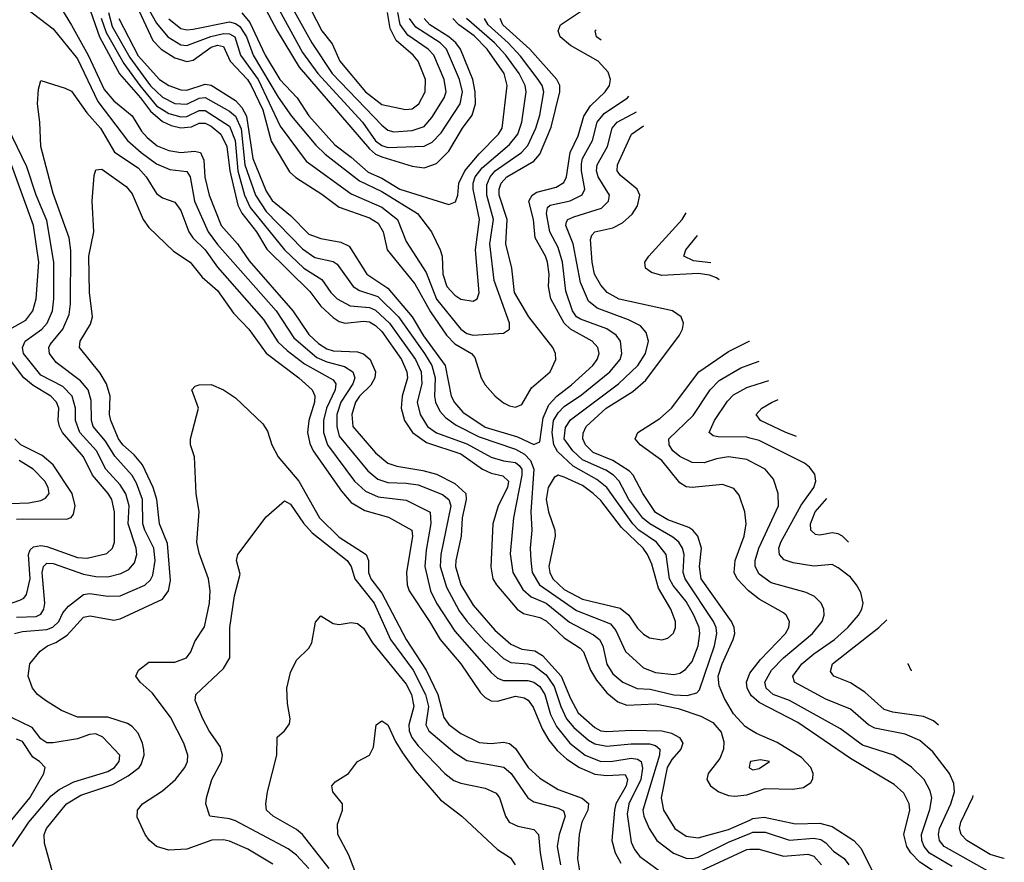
# Model space of a CAD drawing. Header units: inches. Extents: x 990535 to 1117859, y 769386 to 892122.
# Tile 616 of 656: x 1097600 to 1100836, y 813898 to 816666. Entities that reach past the tile are written whole.
import ezdxf

# ---------------------------------------------------------------- set-up
doc = ezdxf.new("R2010")
doc.units = ezdxf.units.IN
doc.header["$MEASUREMENT"] = 0
doc.layers.add('B0891', color=7, linetype='Continuous')
doc.layers.add('B1801', color=7, linetype='Continuous')

msp = doc.modelspace()

# ---------------------------------------------------------------- linework, layer by layer
at = {"layer": 'B0891', "color": 5}
for points, elevation in [([(1097630, 816878), (1097770, 816648.6), (1097824.8, 816550), (1097877.7, 816437.7), (1097910, 816399.4), (1097970, 816350.7), (1098000.6, 816300.6), (1098019, 816279), (1098051.7, 816251.7), (1098090, 816236.7), (1098129.9, 816230.1), (1098175.1, 816235.1), (1098194.3, 816230), (1098204.9, 816204.9), (1098208.9, 816148.9), (1098222.5, 816090), (1098262.4, 815990), (1098316.3, 815930), (1098354.1, 815874.1), (1098498.1, 815710), (1098550, 815632.3), (1098582.4, 815602.4), (1098610, 815584.9), (1098630, 815579.1), (1098710, 815575.3), (1098730, 815568.7), (1098752.3, 815550), (1098769.8, 815510), (1098767.3, 815490), (1098753.9, 815466.1), (1098717.5, 815430), (1098704.3, 815410), (1098692.2, 815370), (1098694.8, 815330), (1098770, 815243.8), (1098809.6, 815209.6), (1098839.6, 815199.6), (1098925.6, 815185.6), (1098970, 815173.6), (1099030, 815142.7), (1099066.7, 815110), (1099067.5, 815090), (1099054.8, 815030), (1099051.4, 814970), (1099033.2, 814890), (1099032.5, 814870), (1099050, 814810), (1099090, 814743.2), (1099161.5, 814661.5), (1099214.6, 814614.6), (1099250, 814598.3), (1099293.4, 814593.4), (1099318.2, 814578.2), (1099379.7, 814510), (1099410, 814436.9), (1099435.1, 814390), (1099490, 814341.5), (1099510, 814330.8), (1099530, 814327.7), (1099610, 814333), (1099710, 814330.3), (1099742.5, 814322.5), (1099768.4, 814308.4), (1099779, 814290), (1099772.7, 814270), (1099743.6, 814236.4), (1099728.1, 814210), (1099708.5, 814110), (1099715.5, 814070), (1099752.7, 814010), (1099790, 813984.2), (1099830, 813979.3), (1099930, 814005.9), (1100000, 814037.4)], 2980), ([(1097810, 816761.7), (1097862, 816610), (1097928.6, 816488.6), (1097997.5, 816410), (1098030, 816365.5), (1098070, 816332.2), (1098098.4, 816318.4), (1098130, 816311.6), (1098165.4, 816314.6), (1098190, 816326.8), (1098210, 816326.1), (1098230, 816316.9), (1098261.3, 816290), (1098281, 816250), (1098290.3, 816170.3), (1098317.3, 816057.3), (1098330.8, 816030.8), (1098378, 815970), (1098412.6, 815912.6), (1098554, 815774), (1098590, 815725.9), (1098630, 815688.4), (1098650, 815675.3), (1098670, 815669.3), (1098730, 815676.6), (1098750, 815673.8), (1098770, 815662.3), (1098790, 815642.7), (1098855.3, 815550), (1098872.7, 815510), (1098875, 815490), (1098857.4, 815430), (1098853.6, 815390), (1098865, 815350), (1098891.3, 815310), (1098937.2, 815277.2), (1099050, 815239.8), (1099121, 815190), (1099150, 815177.2), (1099188.3, 815168.3), (1099206.5, 815150), (1099203.6, 815130), (1099172.8, 815070), (1099155.1, 815010), (1099148.7, 814868.7), (1099155.6, 814830), (1099167, 814810), (1099234.9, 814730), (1099256.1, 814716.1), (1099310, 814702.7), (1099330, 814691.9), (1099390, 814635.6), (1099441.8, 814601.8), (1099453, 814590), (1099476.1, 814530), (1099496.3, 814496.3), (1099530, 814455.1), (1099565.7, 814425.7), (1099595.2, 814415.2), (1099690, 814418.8), (1099764.2, 814404.2), (1099838.9, 814378.9), (1099877.7, 814357.7), (1099905.5, 814325.5), (1099914.4, 814294.4), (1099913.5, 814270), (1099900.8, 814239.2), (1099863.1, 814190), (1099858.8, 814170), (1099870.2, 814150), (1099897.8, 814130), (1099930, 814117.9), (1099950, 814115.7), (1099990, 814119.9), (1100000, 814123.4)], 3020), ([(1097976.6, 816730), (1098037.7, 816597.7), (1098064.7, 816570), (1098110, 816540.7), (1098150, 816529.1), (1098170, 816533.7), (1098230, 816576.7), (1098250, 816583.2), (1098270, 816578.4), (1098292.4, 816530), (1098348.7, 816470), (1098361, 816450), (1098398.8, 816370), (1098427.2, 816267.2), (1098486.7, 816166.7), (1098507.6, 816147.6), (1098593.2, 816093.2), (1098650.5, 816050.5), (1098750, 816015.9), (1098777.9, 815997.9), (1098794.3, 815970), (1098807.9, 815910), (1098898.8, 815798.9), (1098950, 815707.3), (1099002.7, 815630), (1099030, 815602.2), (1099084.6, 815570), (1099096.4, 815556.4), (1099116.8, 815490), (1099130, 815467.5), (1099163.1, 815430), (1099190, 815407.9), (1099210, 815397.7), (1099230, 815394), (1099250, 815402.8), (1099282.6, 815457.4), (1099343, 815510), (1099361.8, 815550), (1099361.6, 815570), (1099352.2, 815590), (1099273.5, 815690), (1099226, 815770), (1099218, 815850), (1099197.6, 815930), (1099202.4, 816010), (1099175.9, 816090), (1099175.9, 816110), (1099183, 816130), (1099201.6, 816150), (1099290, 816202.1), (1099310, 816225.2), (1099346.9, 816313.1), (1099374.9, 816430), (1099375.3, 816450), (1099365.7, 816470), (1099276.6, 816570), (1099188.3, 816650), (1099179.1, 816670)], 3120), ([(1098434.4, 816734.4), (1098530, 816558.6), (1098579.7, 816490), (1098726.8, 816330), (1098770, 816268.3), (1098790, 816253.5), (1098810, 816246.9), (1098929, 816251), (1098956, 816264), (1098984.9, 816295.2), (1099048.1, 816390), (1099055, 816430), (1099045.2, 816470), (1099002.7, 816570), (1098982.5, 816590), (1098902.2, 816642.2), (1098881.1, 816670)], 3240), ([(1098471.3, 816750), (1098560.4, 816590), (1098627.3, 816490), (1098790, 816320.5), (1098810, 816304), (1098830, 816297.7), (1098890, 816302.4), (1098930, 816316), (1098955.1, 816344.9), (1098994.9, 816410), (1099001.4, 816430), (1098995, 816470), (1098961.5, 816550), (1098942.7, 816570), (1098875.9, 816615.9), (1098850.5, 816650.5), (1098842.9, 816690)], 3260), ([(1097622.7, 816702.7), (1097710, 816636), (1097790, 816537.9), (1097857.6, 816397.6), (1097954.9, 816270), (1097999.3, 816230), (1098050, 816193.5), (1098094.2, 816174.2), (1098150, 816167.7), (1098160.2, 816150), (1098175.2, 816070), (1098219.2, 815970), (1098250, 815928.3), (1098443.5, 815710), (1098501.6, 815621.6), (1098576.9, 815556.9), (1098610, 815542.6), (1098667.5, 815527.5), (1098695.2, 815510), (1098702, 815490), (1098694.6, 815470), (1098656, 815410), (1098643, 815370), (1098642.1, 815330), (1098650, 815298.4), (1098744.8, 815184.8), (1098777.5, 815157.5), (1098810, 815146.4), (1098870, 815144.4), (1098910, 815138.1), (1098990, 815106.2), (1099010.7, 815090.7), (1099016.7, 815070), (1098984.7, 814910), (1098982.1, 814870), (1099002.6, 814802.6), (1099044.2, 814724.2), (1099070, 814690.1), (1099126.8, 814626.8), (1099190, 814568.2), (1099214.4, 814554.4), (1099270, 814550.8), (1099290, 814545.4), (1099330, 814514.2), (1099356.2, 814476.2), (1099378.6, 814410), (1099397.4, 814370), (1099421.1, 814341.1), (1099470, 814299.2), (1099490, 814287.9), (1099530, 814279.7), (1099610, 814287.7), (1099670, 814287.9), (1099690, 814281.9), (1099703.9, 814270), (1099703.3, 814250), (1099648.3, 814070), (1099651.8, 814050), (1099669.3, 814009.3), (1099694.2, 813970), (1099748.5, 813928.5), (1099790, 813912.5), (1099810, 813910.7), (1099830, 813915.5), (1099930, 813964.4), (1100000, 813993.1)], 2960), ([(1097926.1, 816670), (1097990, 816548), (1098060.2, 816470), (1098090, 816449.8), (1098130, 816436.6), (1098150, 816435.4), (1098210, 816454.6), (1098230, 816451.3), (1098310, 816401.3), (1098330, 816378.4), (1098345.4, 816350), (1098366.7, 816210), (1098410, 816103.6), (1098430, 816072), (1098490, 816023.3), (1098550, 815962.1), (1098590, 815947.3), (1098655.8, 815935.8), (1098682.7, 815922.7), (1098740.6, 815830), (1098810, 815784), (1098890, 815690.1), (1098927.4, 815627.4), (1098999, 815530), (1099017.7, 815430), (1099028.8, 815408.8), (1099057, 815377), (1099130, 815327.5), (1099236.5, 815296.5), (1099290, 815270.5), (1099310, 815279.7), (1099320.9, 815359.1), (1099338.8, 815401.2), (1099365.7, 815430), (1099413.5, 815466.5), (1099483.7, 815530), (1099498.1, 815550), (1099504.6, 815570), (1099499.7, 815590), (1099481.8, 815610), (1099410.1, 815650.1), (1099389.3, 815669.3), (1099346.2, 815750), (1099337.7, 815790), (1099340.2, 815830), (1099334.7, 815870), (1099328.3, 815890), (1099294.4, 815950), (1099289.1, 816010), (1099273.8, 816070), (1099284.6, 816090), (1099300.1, 816099.9), (1099363.8, 816116.2), (1099388.4, 816131.6), (1099397.4, 816150), (1099408.8, 816230), (1099435.2, 816284.8), (1099454.7, 816350), (1099476.4, 816383.6), (1099524.5, 816430), (1099538, 816450), (1099542.3, 816470), (1099534.3, 816494.3), (1099501.8, 816530), (1099410, 816582.2), (1099376.3, 816610), (1099369.9, 816630), (1099377.4, 816650), (1099459.5, 816704)], 3080), ([(1098015.5, 816715.5), (1098050, 816655.2), (1098087, 816610), (1098130, 816583.4), (1098150, 816582.2), (1098228.3, 816611.7), (1098270, 816620.6), (1098290, 816620), (1098307, 816610), (1098326.3, 816550), (1098384.1, 816470), (1098456.6, 816316.5), (1098541.6, 816201.6), (1098690, 816094.3), (1098790, 816050.3), (1098841.8, 816010), (1098870, 815937.7), (1098935.9, 815835.9), (1098970, 815748.8), (1099050, 815649.7), (1099070, 815636.1), (1099090.3, 815629.7), (1099190, 815636.2), (1099209.7, 815650), (1099209.9, 815670), (1099159.1, 815810), (1099145.3, 815930), (1099156.8, 816010), (1099135.1, 816090), (1099135.5, 816124.5), (1099146.4, 816150), (1099162.8, 816170), (1099248.9, 816230), (1099270, 816253.6), (1099296.1, 816310), (1099310, 816352.8), (1099322.5, 816430), (1099316.9, 816450), (1099304.5, 816470), (1099246.5, 816546.5), (1099206, 816590), (1099139.7, 816650), (1099127.9, 816670)], 3140), ([(1098399, 816719), (1098446, 816630), (1098518.8, 816510), (1098750, 816242.3), (1098770, 816225.2), (1098790, 816215.7), (1098890, 816184.9), (1098930, 816179.6), (1098970, 816193.9), (1099010, 816234.5), (1099055.3, 816310), (1099086.8, 816353.2), (1099097.7, 816390), (1099097.6, 816430), (1099089.1, 816470), (1099048.8, 816570), (1099034, 816590), (1099010.7, 816610), (1098948.6, 816650), (1098929.2, 816670)], 3220), ([(1098558.1, 816698.1), (1098593.5, 816630), (1098627.6, 816587.6), (1098652.3, 816530), (1098736.5, 816430), (1098790, 816387.9), (1098868, 816372), (1098890, 816373.3), (1098911.7, 816390), (1098933.3, 816430), (1098934.3, 816470), (1098909.5, 816530), (1098893, 816550), (1098837.7, 816597.7), (1098817.3, 816637.3), (1098809.5, 816690)], 3280), ([(1097868.5, 816671.5), (1097884.1, 816624.1), (1097942.5, 816522.5), (1097995.1, 816450), (1098050, 816383.6), (1098090, 816357.8), (1098130, 816347.3), (1098150, 816348.7), (1098190, 816368.3), (1098210, 816367.8), (1098290, 816316.4), (1098307.9, 816270), (1098317.6, 816170), (1098339, 816090), (1098358.2, 816050), (1098470.5, 815910.5), (1098533.7, 815850), (1098593.4, 815813.4), (1098623.3, 815770), (1098643.6, 815750), (1098686.2, 815726.2), (1098750, 815721.2), (1098770, 815712.2), (1098815.6, 815670), (1098901.1, 815550), (1098919.8, 815510), (1098922, 815470), (1098906.8, 815410), (1098916.2, 815370), (1098939.9, 815330), (1098970, 815309.8), (1099070, 815273.5), (1099150, 815229.8), (1099190, 815217.6), (1099230, 815211.6), (1099241.7, 815201.7), (1099250, 815190), (1099250, 815170), (1099223.3, 815030), (1099211.7, 814911.7), (1099220.4, 814850), (1099254.2, 814794.2), (1099280.6, 814770), (1099330, 814749.6), (1099407.5, 814687.4), (1099485.5, 814645.6), (1099505.4, 814630), (1099516.4, 814610), (1099530, 814548.8), (1099550, 814517.5), (1099582.3, 814490), (1099629.5, 814469.5), (1099672.4, 814467.6), (1099750, 814448.9), (1099793.4, 814446.6), (1099825.2, 814454.8), (1099834.7, 814465.3), (1099883.1, 814610), (1099891.3, 814650), (1099888.8, 814670), (1099879.9, 814690), (1099787, 814830), (1099780.9, 814850), (1099784, 814910), (1099778.5, 814930), (1099766.4, 814950), (1099746.8, 814966.8), (1099670.7, 815010), (1099648.6, 815028.6), (1099602.4, 815090), (1099570.2, 815150), (1099551.7, 815170), (1099526.2, 815186.2), (1099450, 815220.1), (1099417.8, 815250), (1099390, 815290), (1099393.7, 815326.3), (1099410, 815352.4), (1099568.4, 815470), (1099631.9, 815530), (1099656.6, 815570), (1099666.4, 815610), (1099659.4, 815639.4), (1099640.4, 815660.4), (1099600.5, 815680.5), (1099498.5, 815718.5), (1099470, 815742.1), (1099443.6, 815803.6), (1099418.9, 815930), (1099394.6, 815990), (1099397.4, 816002.6), (1099401.4, 816010), (1099421.1, 816018.9), (1099512.2, 816047.8), (1099535.3, 816070), (1099538.1, 816090), (1099501.4, 816150), (1099495.4, 816170), (1099498.4, 816190), (1099532, 816250), (1099547.8, 816310), (1099563.7, 816330), (1099626.9, 816364.3)], 3040), ([(1097891.6, 816690), (1097904.4, 816644.4), (1097962.6, 816542.6), (1098014.7, 816470), (1098030, 816449.4), (1098070, 816411.6), (1098110, 816391.6), (1098150, 816389.4), (1098190, 816408.8), (1098210, 816410.9), (1098290, 816366.5), (1098309.9, 816349.9), (1098328.3, 816308.3), (1098340.3, 816190), (1098375.6, 816090), (1098410, 816036.5), (1098530, 815913.6), (1098570, 815885.8), (1098630, 815872.1), (1098643.3, 815863.3), (1098695.7, 815790), (1098717.2, 815777.2), (1098777.2, 815757.2), (1098845, 815690), (1098931, 815570), (1098954.6, 815530), (1098965.5, 815490), (1098963.5, 815430), (1098967.1, 815410), (1098980.9, 815380.9), (1098999.6, 815359.6), (1099034.1, 815334.1), (1099110, 815296.3), (1099230, 815255.3), (1099258.7, 815238.7), (1099278.5, 815218.5), (1099289.8, 815190), (1099279.7, 815050), (1099283.4, 814990), (1099277.9, 814930), (1099279.7, 814890), (1099284.8, 814850), (1099308.1, 814810), (1099430, 814725.8), (1099541.6, 814681.6), (1099559.7, 814659.7), (1099590.6, 814590.6), (1099650, 814537.6), (1099690, 814521.9), (1099750, 814515.5), (1099770, 814520.1), (1099788.2, 814531.8), (1099810, 814557.7), (1099829.9, 814610), (1099835.2, 814650), (1099832.8, 814670), (1099816.1, 814710), (1099790, 814754.8), (1099747.6, 814807.6), (1099735.7, 814830), (1099724.8, 814910), (1099693.3, 814950), (1099635.4, 814990), (1099614.8, 815010), (1099529.3, 815130), (1099496.5, 815156.5), (1099419.5, 815199.5), (1099367.6, 815247.6), (1099355.6, 815270), (1099350, 815310), (1099354.6, 815350), (1099370, 815375.2), (1099390, 815395.3), (1099446.1, 815433.9), (1099539.9, 815510), (1099573.6, 815550), (1099579.4, 815570), (1099574.6, 815610), (1099560.8, 815630), (1099530, 815651.1), (1099442.9, 815682.9), (1099430, 815690.8), (1099416.8, 815710), (1099395.1, 815775.1), (1099384.4, 815870), (1099370, 815918.3), (1099342.9, 815970), (1099331.5, 816030), (1099334.3, 816050), (1099343, 816057), (1099409, 816071), (1099448.4, 816091.6), (1099457.5, 816110), (1099446.4, 816170), (1099446.5, 816193.5), (1099450, 816210), (1099482.4, 816270), (1099498.2, 816330), (1099521.3, 816358.7), (1099598.1, 816410), (1099602, 816414.9)], 3060), ([(1098090, 816669.2), (1098130, 816637.3), (1098150, 816633.1), (1098170, 816635.3), (1098290, 816659.1), (1098310, 816653.9), (1098323.9, 816643.9), (1098345.3, 816610), (1098368, 816550), (1098450, 816412.1), (1098493.4, 816350), (1098573.8, 816253.8), (1098604.4, 816224.4), (1098717.1, 816137.1), (1098790, 816101.8), (1098907.2, 816030), (1098954, 815970), (1098982.6, 815910), (1098989.1, 815889.1), (1098990.4, 815830), (1099004.3, 815790), (1099030, 815761), (1099050, 815748.2), (1099090, 815741.9), (1099103.1, 815750), (1099110.3, 815769.7), (1099098.6, 815910), (1099110.9, 816010), (1099090.2, 816110), (1099090.2, 816130), (1099097.2, 816150), (1099120.3, 816179.7), (1099210, 816256.1), (1099237.3, 816290), (1099249.9, 816329.9), (1099265.2, 816430), (1099261.1, 816450), (1099242.2, 816490), (1099198, 816550), (1099161.1, 816590), (1099068.8, 816670)], 3160), ([(1098330, 816689), (1098356.9, 816656.9), (1098406.9, 816550), (1098455, 816470), (1098511.7, 816410), (1098550.9, 816350.9), (1098635.4, 816255.4), (1098690, 816215.2), (1098745.7, 816165.7), (1098790, 816145.8), (1098849.7, 816109.7), (1099010, 816059.8), (1099032.2, 816067.8), (1099039.7, 816090), (1099043.9, 816130), (1099063.4, 816170), (1099110, 816226.1), (1099174.1, 816290), (1099186.3, 816310), (1099201.8, 816450), (1099192.1, 816490), (1099136.3, 816570), (1099093.8, 816613.8), (1099043.3, 816650), (1099023.6, 816670)], 3180), ([(1099510.9, 816599.6), (1099495.3, 816610), (1099491.7, 816630), (1099494.2, 816633.7)], 3060), ([(1097582.9, 814650), (1097610, 814657.1), (1097690, 814663.5), (1097709.5, 814670.5), (1097728.4, 814690), (1097742.1, 814717.9), (1097760.3, 814739.7), (1097810, 814778.3), (1097830, 814782), (1097890, 814773), (1097930, 814773.6), (1098011.4, 814808.6), (1098030, 814826), (1098037.8, 814842.2), (1098045.5, 814890), (1098041.3, 814930), (1098011, 814990), (1098005.4, 815010), (1098003.7, 815090), (1097984.2, 815144.2), (1097969.4, 815169.4), (1097913.1, 815233.1), (1097881.8, 815281.8), (1097841.8, 815330), (1097835.8, 815350), (1097835, 815415), (1097825.7, 815450), (1097799.7, 815479.7), (1097719.9, 815539.9), (1097698.5, 815570), (1097696, 815590), (1097700.6, 815599.4), (1097742.4, 815650), (1097762.5, 815697.5), (1097767.1, 815732.9), (1097768, 815908), (1097762.6, 815950), (1097710, 816095.6), (1097669.5, 816250), (1097667, 816330), (1097659.3, 816390), (1097661.8, 816438.2), (1097670, 816467.2), (1097750, 816442), (1097770, 816431.5), (1097821, 816361), (1097865.7, 816310), (1097911.8, 816231.8), (1097990, 816179.9), (1098015.4, 816150), (1098050, 816095.7), (1098070, 816081.7), (1098110, 816067.5), (1098130, 816040.2), (1098156.5, 815970), (1098169.7, 815950), (1098210, 815910.4), (1098250, 815853.7), (1098401.1, 815681.1), (1098448.6, 815608.6), (1098479.4, 815579.4), (1098536.3, 815536.3), (1098630, 815483.6), (1098638.9, 815470), (1098637.2, 815450), (1098608.4, 815390), (1098598.6, 815350), (1098599.2, 815310), (1098611.4, 815270), (1098701, 815150), (1098737.2, 815117.2), (1098778.7, 815098.7), (1098870, 815087.9), (1098948.9, 815048.9), (1098951.8, 815011.8), (1098936.2, 814923.8), (1098932.1, 814870), (1098950.4, 814790), (1098970, 814750), (1099030, 814657.5), (1099150, 814522), (1099170, 814503.7), (1099190, 814495.4), (1099270, 814496.2), (1099290, 814490.6), (1099310, 814475.7), (1099325.7, 814450), (1099344.5, 814384.5), (1099364.1, 814344.1), (1099408.7, 814290), (1099458.3, 814250), (1099510, 814230), (1099550, 814230.5), (1099610, 814240), (1099630, 814237.8), (1099642.6, 814230), (1099647.3, 814207.3), (1099641.7, 814170), (1099602, 814090), (1099596.2, 814056.2), (1099610, 813964.7), (1099620.5, 813940.5), (1099637.9, 813917.9), (1099710, 813864.5)], 2940), ([(1097590, 814703.9), (1097654.1, 814705.9), (1097670, 814713.5), (1097679.7, 814730), (1097683.2, 814750), (1097674.5, 814850), (1097678.4, 814870), (1097690, 814881.6), (1097710, 814880.1), (1097810, 814845.4), (1097850, 814837.7), (1097890, 814836.6), (1097932.9, 814847.1), (1097959.3, 814860.7), (1097977.5, 814882.5), (1097985.1, 814910), (1097983, 814930), (1097956.9, 815010), (1097959.5, 815070), (1097948.8, 815108.8), (1097930, 815138.4), (1097883.3, 815190), (1097852.4, 815250), (1097797.5, 815310), (1097783.4, 815350), (1097783.9, 815390), (1097773.1, 815430), (1097742, 815462), (1097670, 815498.9), (1097612.6, 815570), (1097609.9, 815590), (1097617.9, 815610), (1097673.3, 815650), (1097690.3, 815670), (1097708.4, 815710), (1097712.4, 815750), (1097712, 815870), (1097690, 816006.3), (1097654.9, 816090), (1097623.6, 816183.6), (1097562.3, 816310)], 2960), ([(1100000, 814334.9), (1099984.6, 814344.6), (1099945.9, 814385.9), (1099916.2, 814436.2), (1099898.5, 814478.5), (1099896.1, 814510), (1099909.3, 814550.7), (1099945.1, 814630), (1099949.9, 814650), (1099948.2, 814670), (1099939.1, 814690), (1099840.1, 814830), (1099834.4, 814870), (1099840.7, 814930), (1099829.1, 814970), (1099812.5, 814990), (1099798.8, 814998.8), (1099730, 815023.8), (1099690, 815047.9), (1099647.8, 815110), (1099616.8, 815170), (1099603.9, 815183.9), (1099550, 815218.7), (1099485.1, 815245.1), (1099459.5, 815270), (1099451.2, 815290), (1099451.8, 815308.2), (1099462.1, 815330), (1099527.6, 815390), (1099615.1, 815444.9), (1099657.5, 815482.5), (1099768.8, 815630), (1099778.5, 815650), (1099781.8, 815670), (1099773.5, 815690), (1099745.4, 815710), (1099570, 815748.6), (1099530.4, 815770.4), (1099510, 815794.2), (1099489.4, 815830), (1099481.1, 815870), (1099476.1, 815943.9), (1099481, 815959), (1099490.7, 815969.3), (1099550, 815983), (1099580.8, 815999.2), (1099612.8, 816027.2), (1099630, 816054.7), (1099637.7, 816090), (1099629.9, 816109.9), (1099574.2, 816154.2), (1099564.1, 816170), (1099564.6, 816190), (1099610.8, 816290), (1099649.9, 816317.8)], 3020), ([(1097567.9, 815650), (1097620.8, 815679.2), (1097643.8, 815710), (1097654.4, 815750), (1097663.2, 815870), (1097645.8, 815990), (1097573.4, 816190)], 2980), ([(1097710, 813858), (1097681.7, 813961.7), (1097681.1, 813990), (1097688.7, 814010), (1097754.4, 814090), (1097800.9, 814119.1), (1097906.4, 814153.6), (1097957, 814183), (1097993, 814210), (1097999.8, 814220.2), (1098009.2, 814250), (1098008.1, 814268.1), (1098004.2, 814290), (1097990, 814323.2), (1097970, 814344.9), (1097954.2, 814354.2), (1097890, 814375.1), (1097790, 814375), (1097737.6, 814397.6), (1097685, 814430), (1097658.8, 814450), (1097642.5, 814470), (1097628.2, 814510), (1097634, 814550), (1097667.8, 814592.2), (1097691.8, 814610), (1097719, 814621), (1097755.8, 814644.2), (1097810, 814703.8), (1097831.9, 814708.1), (1097910, 814693.8), (1097930, 814698.7), (1098070, 814762.8), (1098089.2, 814790), (1098095.4, 814824.6), (1098086, 814946), (1098059.2, 815010), (1098051.3, 815090), (1098039.1, 815130), (1098004, 815204), (1097976.7, 815236.7), (1097938.9, 815270), (1097925.3, 815290), (1097899.4, 815350), (1097895.7, 815370), (1097897.6, 815430), (1097885.4, 815470), (1097865.2, 815505.2), (1097796.3, 815590), (1097799, 815610), (1097833.5, 815666.5), (1097839.8, 815690), (1097829.9, 815770), (1097827.6, 815890), (1097843.7, 815970), (1097838.1, 816070), (1097845, 816155), (1097850, 816173.7), (1097870, 816175.5), (1097950, 816118), (1097970, 816094), (1098005.5, 816010), (1098024.2, 815984.2), (1098106, 815906), (1098160.2, 815870), (1098200.4, 815820.4), (1098250, 815776.6), (1098302.8, 815702.8), (1098353.1, 815650), (1098410.7, 815570.7), (1098517.8, 815490), (1098561.5, 815450), (1098570.7, 815430.7), (1098569.4, 815410), (1098550.8, 815350), (1098545.8, 815310), (1098554, 815274), (1098565, 815250), (1098657.6, 815117.6), (1098690, 815080.9), (1098734.3, 815054.3), (1098812.6, 815032.6), (1098889.4, 814990), (1098890.7, 814970), (1098871.7, 814850), (1098873.6, 814810), (1098879.9, 814790), (1098947.3, 814690), (1098982, 814630), (1099050.1, 814550), (1099114.8, 814454.8), (1099130, 814439.6), (1099150, 814428.9), (1099170, 814428), (1099230, 814444.2), (1099258.6, 814438.6), (1099271.1, 814431.1), (1099288.1, 814408.1), (1099317.1, 814337.1), (1099339.6, 814299.6), (1099366, 814266), (1099397.8, 814237.8), (1099439.4, 814210), (1099490, 814188.4), (1099530, 814183.6), (1099590, 814187.1), (1099597.7, 814170), (1099592.9, 814150), (1099559.8, 814090), (1099554.6, 814070), (1099546, 813970), (1099557.2, 813930), (1099575.4, 813895.4)], 2920), ([(1099899, 815812.3), (1099890, 815818.1), (1099866.9, 815826.9), (1099830, 815832.4), (1099710, 815826.5), (1099676.2, 815836.2), (1099656.3, 815850), (1099654.7, 815870), (1099668.3, 815890), (1099777, 816010), (1099790.4, 816032.5)], 2980), ([(1099871.6, 815867.8), (1099814.4, 815874.4), (1099782.9, 815890), (1099789.9, 815910), (1099827.3, 815957.7)], 2960), ([(1100000, 814786.7), (1099995.8, 814790), (1099958, 814830), (1099947.7, 814850), (1099951.2, 814890), (1099981.3, 814970), (1099987.4, 815010), (1099983.7, 815050), (1099964.8, 815104.8), (1099946.9, 815126.9), (1099910, 815139.9), (1099810, 815129.5), (1099790, 815132.2), (1099770, 815145.3), (1099710, 815218.4), (1099638.8, 815270), (1099623.2, 815290), (1099631.9, 815310), (1099704.1, 815355.9), (1099742.3, 815390), (1099831.9, 815510), (1099930, 815576.9), (1099997.8, 815610), (1099998.3, 815610.7)], 2980), ([(1097490, 814720.9), (1097600.3, 814759.7), (1097613.4, 814766.6), (1097622.1, 814777.9), (1097634.7, 814830), (1097629.7, 814910), (1097635.1, 814924.9), (1097645.2, 814934.8), (1097670, 814939.6), (1097690, 814935.8), (1097790, 814899.9), (1097821.9, 814898.1), (1097886.8, 814913.2), (1097904.9, 814930), (1097912, 814950), (1097912.1, 815050), (1097902.6, 815090), (1097890.5, 815110.5), (1097839.6, 815170), (1097809.6, 815230), (1097741.2, 815310), (1097730.8, 815330), (1097726.9, 815350), (1097728.9, 815390), (1097721.2, 815410), (1097702.2, 815430), (1097644.4, 815464.4), (1097614.1, 815490), (1097553.5, 815570)], 2980), ([(1100000, 815216), (1099990, 815221.2), (1099930, 815230.3), (1099890, 815223.6), (1099850, 815210.7), (1099810, 815211.4), (1099770, 815231.2), (1099747.1, 815250), (1099734.2, 815270), (1099733.8, 815290), (1099814, 815366), (1099869.7, 815450.3), (1099898.6, 815481.4), (1099970, 815522.4), (1100000, 815533.4)], 2960), ([(1098431.8, 813891.8), (1098350, 813941.2), (1098290, 813967.9), (1098270, 813972.8), (1098231.7, 813971.7), (1098150, 813941.5), (1098090, 813937.8), (1098049.7, 813950), (1098026.6, 813970), (1098013, 813990), (1097986.3, 814046.3), (1097987.8, 814070), (1098004.3, 814090), (1098070, 814133.6), (1098112.4, 814170), (1098143.5, 814210), (1098151.8, 814230), (1098152.3, 814250), (1098139.5, 814290), (1098095.6, 814375.6), (1098035.1, 814455.1), (1097996.5, 814490), (1097981.4, 814510), (1097990.8, 814530), (1098024.4, 814555.6), (1098110, 814555.5), (1098148, 814570), (1098162.8, 814590), (1098175.9, 814624.1), (1098207.6, 814672.4), (1098224.5, 814750), (1098226.4, 814790), (1098220.5, 814830), (1098190, 814914.2), (1098182.3, 814950), (1098189.9, 815049.9), (1098180.6, 815110), (1098175, 815230), (1098162, 815270), (1098161.8, 815290), (1098187.4, 815390), (1098166, 815450), (1098176.9, 815463.1), (1098190, 815467.4), (1098230, 815468.1), (1098270, 815450.2), (1098310, 815423.8), (1098398.8, 815338.8), (1098415.1, 815315.1), (1098429, 815270), (1098449.4, 815230), (1098518, 815150), (1098586, 815030), (1098650, 814966.1), (1098739.3, 814910), (1098746.3, 814890), (1098746.2, 814850), (1098754, 814830), (1098790, 814783), (1098869.8, 814630), (1098936.2, 814530), (1098974.5, 814450), (1098994, 814374), (1099010, 814351.5), (1099050, 814321.7), (1099110, 814291.9), (1099150, 814288.4), (1099190, 814293.1), (1099210, 814289.2), (1099230, 814272.2), (1099270.8, 814210), (1099310, 814174.3), (1099370, 814137.1), (1099449, 814109), (1099470, 814091.3), (1099467.2, 814070), (1099448, 814030), (1099438.4, 813990), (1099433, 813910), (1099440.1, 813870)], 2880), ([(1100000, 815292), (1099990, 815294.6), (1099895.7, 815295.7), (1099879.1, 815299.1), (1099866, 815310), (1099883.3, 815350), (1099926.3, 815413.7), (1099945.8, 815434.2), (1099990, 815458.6), (1100000, 815461.8)], 2940), ([(1097590, 815025.3), (1097610, 815026.9), (1097753.8, 815026.2), (1097769.1, 815030.9), (1097777.4, 815042.6), (1097782.8, 815070), (1097772.3, 815110), (1097710, 815204.3), (1097674.3, 815234.3), (1097603.9, 815270), (1097584.4, 815290)], 3020), ([(1097570, 815077.1), (1097630, 815079.2), (1097670, 815086.7), (1097685.6, 815094.4), (1097696.9, 815110), (1097694.1, 815130), (1097682.8, 815150), (1097644.3, 815190), (1097598.3, 815218.3)], 3040), ([(1098550, 813878.4), (1098510, 813921.5), (1098482.9, 813942.9), (1098310, 814034.5), (1098290, 814041.8), (1098225.1, 814050), (1098212.4, 814090), (1098213.7, 814110), (1098232.2, 814170), (1098263.1, 814230), (1098266.6, 814250), (1098258.7, 814278.7), (1098222.6, 814330), (1098201.8, 814370), (1098176.8, 814430), (1098178.7, 814450), (1098270, 814535.6), (1098290.5, 814570), (1098291.1, 814670), (1098305.8, 814774.2), (1098324.8, 814844.8), (1098313, 814890), (1098317.6, 814910), (1098410, 815033.4), (1098470, 815086), (1098490, 815074.9), (1098532.8, 815012.8), (1098561, 814981), (1098676.4, 814890), (1098689.2, 814870), (1098702.1, 814830), (1098765.2, 814750), (1098819.3, 814630), (1098892.8, 814530), (1098933.9, 814450), (1098943.8, 814410), (1098934.6, 814350), (1098945.1, 814330), (1099030, 814258.2), (1099070, 814232.9), (1099191.1, 814211.1), (1099215.6, 814190), (1099270, 814110.2), (1099290, 814097.1), (1099370, 814076.5), (1099387.6, 814067.6), (1099393.3, 814050), (1099372.7, 813990), (1099366.1, 813950), (1099377.8, 813890)], 2860), ([(1098617.8, 813877.8), (1098530, 813989.9), (1098510, 814006.4), (1098433.1, 814050), (1098410.9, 814070), (1098408.7, 814090), (1098414.4, 814130), (1098445.4, 814250), (1098446, 814310), (1098470, 814330.3), (1098486.7, 814353.3), (1098488.7, 814370), (1098480, 814420), (1098478.2, 814470), (1098490, 814522), (1098510, 814562), (1098550, 814602), (1098560.7, 814619.3), (1098572.6, 814687.4), (1098590, 814708), (1098630, 814683.2), (1098650, 814679.6), (1098690, 814686.7), (1098710, 814682.4), (1098730, 814667.2), (1098759.2, 814619.2), (1098870, 814484), (1098888.3, 814450), (1098895.6, 814410), (1098878.9, 814350), (1098879.8, 814330), (1098888.6, 814308.6), (1098910, 814281.1), (1098996.9, 814190), (1099027.1, 814167.1), (1099050, 814158.2), (1099130, 814141.8), (1099165.9, 814125.9), (1099177.3, 814110), (1099196.6, 814050), (1099208.7, 814030), (1099237, 814017), (1099290, 814006.6), (1099305.2, 813990), (1099310.7, 813930), (1099331.8, 813810)], 2840), ([(1100000, 814454.3), (1099990.5, 814470), (1099988.4, 814490), (1099999.9, 814520.1)], 2980), ([(1097576.6, 813950), (1097630.3, 814030), (1097703.3, 814116.7), (1097730, 814137.4), (1097777.7, 814162.3), (1097890, 814196.8), (1097911.6, 814210), (1097926.7, 814230), (1097929.3, 814250), (1097873.5, 814310), (1097850, 814321), (1097830, 814318.8), (1097790, 814304.4), (1097710, 814290.4), (1097690, 814290.9), (1097670, 814304), (1097641.8, 814341.8), (1097541.8, 814390)], 2940), ([(1098701.4, 813870), (1098681.7, 813921.7), (1098645.7, 813990), (1098644.2, 814024.2), (1098661.1, 814070), (1098661.1, 814090), (1098629.8, 814130), (1098626, 814150), (1098637.4, 814162.7), (1098681.1, 814190), (1098710.8, 814229.2), (1098750, 814250.4), (1098763.5, 814276.5), (1098771.6, 814350), (1098790, 814363.1), (1098810, 814350.2), (1098835.4, 814295.4), (1098858.4, 814258.4), (1098900.4, 814200.4), (1098983.3, 814103.2), (1099053, 814050), (1099170, 813940.1), (1099213.1, 813913.1), (1099228.8, 813890)], 2820), ([(1097534.3, 813990), (1097633.7, 814110), (1097679.2, 814190), (1097684, 814210), (1097665.3, 814230), (1097643.9, 814243.9), (1097610, 814295.7), (1097590, 814303.4)], 2960), ([(1100000, 814222.7), (1099997, 814210), (1100000, 814208.2)], 3040), ([(1099810, 813857.1), (1099990, 813941), (1100000, 813941.1)], 2940)]:
    msp.add_lwpolyline(points, dxfattribs=dict(at, elevation=elevation))
at = {"layer": 'B0891', "color": 5, "elevation": 3080}
msp.add_lwpolyline([(1099370, 815169.9), (1099357.1, 815162.9), (1099337, 815130), (1099330.1, 815090.1), (1099338.3, 815050), (1099359, 814990), (1099359.6, 814970), (1099339.6, 814870), (1099342.6, 814850), (1099352, 814830), (1099390, 814795), (1099450, 814763.1), (1099573.4, 814733.4), (1099602.6, 814710), (1099630, 814667.7), (1099650, 814647.8), (1099670, 814636.3), (1099710, 814629.3), (1099730, 814635.2), (1099748.5, 814651.5), (1099755.3, 814670), (1099755.2, 814690), (1099740.4, 814730), (1099699.3, 814799.3), (1099678, 814878), (1099663.8, 814910), (1099648.9, 814930), (1099577.8, 814997.8), (1099510, 815086.7), (1099485.1, 815110), (1099450, 815135.8), (1099390, 815163.8)], close=True, dxfattribs=at)
at = {"layer": 'B1801', "color": 5}
for points, elevation in [([(1100000, 815533.4), (1100030.9, 815544.6)], 2960), ([(1100000, 815461.8), (1100061.9, 815481.6)], 2940), ([(1100152.8, 815297.1), (1100118.2, 815310), (1100035.3, 815350), (1100020.3, 815370), (1100039.1, 815390), (1100070.6, 815409.4), (1100092.9, 815418.8)], 2920), ([(1100780.7, 813870), (1100638.8, 813950), (1100622.7, 813970), (1100619.4, 813990), (1100623, 814010), (1100660.7, 814090), (1100672.8, 814130), (1100670, 814157.4), (1100656.1, 814190), (1100601.4, 814261.4), (1100558.2, 814298.2), (1100510, 814319.9), (1100410, 814339), (1100389.9, 814350), (1100330, 814401.9), (1100250, 814433.9), (1100146.6, 814490), (1100140.8, 814510), (1100170.4, 814550), (1100210, 814583.3), (1100278.1, 814630), (1100321.8, 814670), (1100356.4, 814710), (1100367.5, 814730), (1100371.8, 814750), (1100364.4, 814784.4), (1100350.6, 814810), (1100330, 814834.7), (1100290, 814865.7), (1100270, 814876.8), (1100210, 814871.8), (1100142.3, 814882.3), (1100112, 814892), (1100096.7, 814910), (1100095.1, 814930), (1100101.8, 814950), (1100168.4, 815071.6), (1100209.5, 815130), (1100216.4, 815150), (1100213.3, 815173.3), (1100196.3, 815196.3), (1100178.9, 815210), (1100030, 815284.2), (1100000, 815292)], 2940), ([(1100665, 813885), (1100590, 813928.9), (1100573, 813950), (1100565.2, 813970), (1100564.1, 813990), (1100591.6, 814071.6), (1100597.7, 814110), (1100592.8, 814132.8), (1100572.3, 814170), (1100531.1, 814211.1), (1100473.2, 814250), (1100370, 814283.7), (1100297.4, 814337.4), (1100130, 814429.9), (1100076, 814450), (1100053.4, 814470), (1100049.3, 814490), (1100071, 814530), (1100109.9, 814570), (1100205.4, 814650), (1100237.5, 814690), (1100244.2, 814710), (1100243.2, 814730), (1100233.9, 814750), (1100212.1, 814772.1), (1100184.6, 814784.6), (1100070, 814816.9), (1100030, 814845), (1100017.4, 814870), (1100017.6, 814890), (1100029.5, 814930.5), (1100094.3, 815070), (1100092.9, 815110), (1100077, 815157), (1100049.8, 815190), (1100000, 815216)], 2960), ([(1100323.6, 814950.5), (1100304.1, 814970), (1100290, 814977.7), (1100270, 814980.6), (1100230, 814973.2), (1100215, 814975), (1100199.9, 814990), (1100198.8, 815010), (1100214.6, 815050), (1100253.1, 815093.5)], 2920), ([(1099999.9, 814520.1), (1100034.8, 814565.2), (1100117.1, 814650), (1100128, 814670), (1100129.9, 814690), (1100119.6, 814710), (1100110, 814718.2), (1100030, 814763.4), (1100000, 814786.7)], 2980), ([(1100620.2, 814348.6), (1100602.8, 814362.8), (1100570, 814377.2), (1100470, 814392.2), (1100440.9, 814400.9), (1100377.7, 814457.7), (1100330, 814487.9), (1100275.5, 814510), (1100265.1, 814525.1), (1100271.9, 814550), (1100423.6, 814670), (1100449.4, 814695.3)], 2920), ([(1100531.8, 814528.1), (1100530, 814528.6), (1100519.5, 814550), (1100520.3, 814551.3)], 2880), ([(1100630, 813852.1), (1100558.6, 813898.6), (1100529.1, 813929.1), (1100516.1, 813950), (1100505.6, 813990), (1100525.8, 814070), (1100523.3, 814090), (1100505.7, 814125.7), (1100474.4, 814154.4), (1100330, 814239.4), (1100157.6, 814357.6), (1100030, 814423.6), (1100005.4, 814445.4), (1100000, 814454.3)], 2980), ([(1100000, 814123.4), (1100050, 814140.6), (1100141.4, 814138.6), (1100176, 814144), (1100199.8, 814160.2), (1100207, 814173), (1100207.3, 814190), (1100199.7, 814210), (1100170, 814242.2), (1100090, 814292.4), (1100021.4, 814321.4), (1100000, 814334.9)], 3020), ([(1100000, 814208.2), (1100010, 814202.2), (1100030, 814206.4), (1100064, 814230), (1100035, 814235), (1100001.7, 814230), (1100000, 814222.7)], 3040), ([(1100836, 813910.8), (1100830, 813911.5), (1100790, 813924.1), (1100712.4, 813970), (1100693.8, 813990), (1100688.4, 814010), (1100693.2, 814030), (1100732.5, 814112.5), (1100734.1, 814117.6)], 2920), ([(1100000, 814037.4), (1100010, 814041.9), (1100046.9, 814046.9), (1100150, 814025.1), (1100230, 814027.2), (1100270, 814016), (1100341.6, 813970), (1100365, 813945.1), (1100418.6, 813838.6)], 2980), ([(1100000, 813993.1), (1100010, 813997.1), (1100050, 813997.4), (1100130, 813971.6), (1100210, 813977.5), (1100233.4, 813973.4), (1100250, 813962.2), (1100274.8, 813934.8), (1100310, 813910.9), (1100324.7, 813890)], 2960), ([(1100000, 813941.1), (1100030, 813941.6), (1100110, 813918.9), (1100190, 813925.7), (1100210, 813918.9), (1100235.7, 813890)], 2940)]:
    msp.add_lwpolyline(points, dxfattribs=dict(at, elevation=elevation))

doc.saveas('drawing.dxf')
